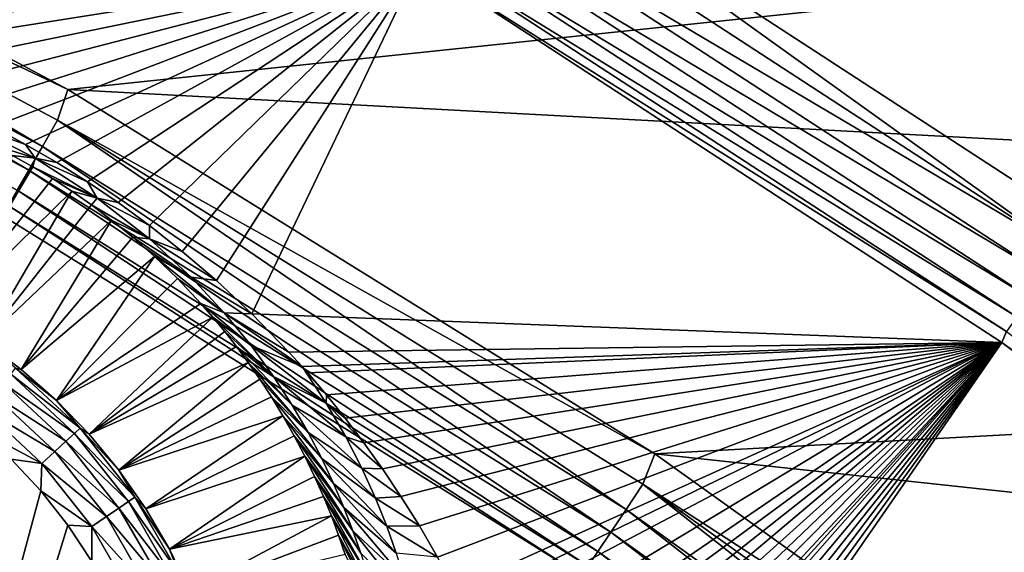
# Model space of a CAD drawing. Header units: millimetres. Extents: x -43.6 to 43.6, y -43.6 to 43.6.
# Tile 632 of 637: x 17.8 to 21.1, y 29.5 to 31.3. Entities that reach past the tile are written whole.
import ezdxf

# ---------------------------------------------------------------- set-up
doc = ezdxf.new("R2010")
doc.units = ezdxf.units.MM
doc.header["$LTSCALE"] = 52.148148
for name, color, linetype in [('150', 7, 'CONTINUOUS'), ('152', 7, 'CONTINUOUS'), ('153', 7, 'CONTINUOUS'), ('156', 7, 'CONTINUOUS'), ('157', 7, 'CONTINUOUS'), ('208', 7, 'CONTINUOUS'), ('214', 7, 'CONTINUOUS'), ('388', 7, 'CONTINUOUS'), ('393', 7, 'CONTINUOUS'), ('412', 7, 'CONTINUOUS')]:
    doc.layers.add(name, color=color, linetype=linetype)

msp = doc.modelspace()

# ---------------------------------------------------------------- linework, layer by layer
at = {"layer": '150', "linetype": 'Continuous'}
for points in [[(16.5513, 31.318, 18.6054), (16.426, 31.3346, 18.4438), (19.1167, 31.5155, 23.9303), (16.5513, 31.318, 18.6054)], [(16.6706, 31.298, 18.7471), (16.5513, 31.318, 18.6054), (19.1167, 31.5155, 23.9303), (16.6706, 31.298, 18.7471)], [(16.7467, 31.2831, 18.8311), (16.6706, 31.298, 18.7471), (19.1167, 31.5155, 23.9303), (16.7467, 31.2831, 18.8311)], [(16.784, 31.2752, 18.8706), (16.7467, 31.2831, 18.8311), (19.1167, 31.5155, 23.9303), (16.784, 31.2752, 18.8706)], [(16.8916, 31.25, 18.9775), (16.784, 31.2752, 18.8706), (19.1167, 31.5155, 23.9303), (16.8916, 31.25, 18.9775)], [(17.0894, 31.1946, 19.1476), (16.8916, 31.25, 18.9775), (19.1167, 31.5155, 23.9303), (17.0894, 31.1946, 19.1476)], [(17.264, 31.1354, 19.2676), (17.0894, 31.1946, 19.1476), (19.1167, 31.5155, 23.9303), (17.264, 31.1354, 19.2676)], [(17.4158, 31.0757, 19.3482), (17.264, 31.1354, 19.2676), (19.1167, 31.5155, 23.9303), (17.4158, 31.0757, 19.3482)], [(17.5482, 31.0169, 19.3993), (17.4158, 31.0757, 19.3482), (19.1167, 31.5155, 23.9303), (17.5482, 31.0169, 19.3993)], [(17.6674, 30.9586, 19.4292), (17.5482, 31.0169, 19.3993), (19.1167, 31.5155, 23.9303), (17.6674, 30.9586, 19.4292)], [(17.7783, 30.8992, 19.4425), (17.6674, 30.9586, 19.4292), (19.1167, 31.5155, 23.9303), (17.7783, 30.8992, 19.4425)], [(17.8849, 30.8373, 19.4415), (17.7783, 30.8992, 19.4425), (19.1167, 31.5155, 23.9303), (17.8849, 30.8373, 19.4415)], [(17.9891, 30.7719, 19.4265), (17.8849, 30.8373, 19.4415), (19.1167, 31.5155, 23.9303), (17.9891, 30.7719, 19.4265)], [(18.093, 30.7016, 19.3968), (17.9891, 30.7719, 19.4265), (19.1167, 31.5155, 23.9303), (18.093, 30.7016, 19.3968)], [(18.1997, 30.6238, 19.35), (18.093, 30.7016, 19.3968), (19.1167, 31.5155, 23.9303), (18.1997, 30.6238, 19.35)], [(18.3109, 30.536, 19.282), (18.1997, 30.6238, 19.35), (19.1167, 31.5155, 23.9303), (18.3109, 30.536, 19.282)], [(18.4267, 30.4368, 19.1884), (18.3109, 30.536, 19.282), (19.1167, 31.5155, 23.9303), (18.4267, 30.4368, 19.1884)], [(18.5476, 30.3235, 19.0628), (18.4267, 30.4368, 19.1884), (19.1167, 31.5155, 23.9303), (18.5476, 30.3235, 19.0628)], [(21.0953, 30.2269, 23.9303), (18.5476, 30.3235, 19.0628), (19.1167, 31.5155, 23.9303), (21.0953, 30.2269, 23.9303)], [(18.6732, 30.1942, 18.8983), (18.5476, 30.3235, 19.0628), (21.0953, 30.2269, 23.9303), (18.6732, 30.1942, 18.8983)], [(18.7177, 30.1451, 18.8306), (18.6732, 30.1942, 18.8983), (21.0953, 30.2269, 23.9303), (18.7177, 30.1451, 18.8306)], [(18.737, 30.1233, 18.7997), (18.7177, 30.1451, 18.8306), (21.0953, 30.2269, 23.9303), (18.737, 30.1233, 18.7997)], [(18.8008, 30.0484, 18.6894), (18.737, 30.1233, 18.7997), (21.0953, 30.2269, 23.9303), (18.8008, 30.0484, 18.6894)], [(18.8645, 29.9694, 18.567), (18.8008, 30.0484, 18.6894), (21.0953, 30.2269, 23.9303), (18.8645, 29.9694, 18.567)], [(18.9279, 29.8861, 18.4314), (18.8645, 29.9694, 18.567), (21.0953, 30.2269, 23.9303), (18.9279, 29.8861, 18.4314)], [(18.991, 29.7979, 18.2811), (18.9279, 29.8861, 18.4314), (21.0953, 30.2269, 23.9303), (18.991, 29.7979, 18.2811)], [(19.0538, 29.7043, 18.1141), (18.991, 29.7979, 18.2811), (21.0953, 30.2269, 23.9303), (19.0538, 29.7043, 18.1141)], [(19.1165, 29.6043, 17.9283), (19.0538, 29.7043, 18.1141), (21.0953, 30.2269, 23.9303), (19.1165, 29.6043, 17.9283)], [(19.1782, 29.4981, 17.7227), (19.1165, 29.6043, 17.9283), (21.0953, 30.2269, 23.9303), (19.1782, 29.4981, 17.7227)], [(19.2373, 29.3883, 17.5014), (19.1782, 29.4981, 17.7227), (21.0953, 30.2269, 23.9303), (19.2373, 29.3883, 17.5014)], [(19.2621, 29.3394, 17.4002), (19.2373, 29.3883, 17.5014), (21.0953, 30.2269, 23.9303), (19.2621, 29.3394, 17.4002)], [(19.2923, 29.2773, 17.2695), (19.2621, 29.3394, 17.4002), (21.0953, 30.2269, 23.9303), (19.2923, 29.2773, 17.2695)], [(19.342, 29.1679, 17.033), (19.2923, 29.2773, 17.2695), (21.0953, 30.2269, 23.9303), (19.342, 29.1679, 17.033)], [(19.3866, 29.061, 16.7948), (19.342, 29.1679, 17.033), (21.0953, 30.2269, 23.9303), (19.3866, 29.061, 16.7948)], [(19.4139, 28.9906, 16.6342), (19.3866, 29.061, 16.7948), (21.0953, 30.2269, 23.9303), (19.4139, 28.9906, 16.6342)], [(19.4393, 28.9208, 16.4719), (19.4139, 28.9906, 16.6342), (21.0953, 30.2269, 23.9303), (19.4393, 28.9208, 16.4719)], [(19.4632, 28.8508, 16.3063), (19.4393, 28.9208, 16.4719), (21.0953, 30.2269, 23.9303), (19.4632, 28.8508, 16.3063)], [(19.4858, 28.7804, 16.1371), (19.4632, 28.8508, 16.3063), (21.0953, 30.2269, 23.9303), (19.4858, 28.7804, 16.1371)], [(19.507, 28.7093, 15.9632), (19.4858, 28.7804, 16.1371), (21.0953, 30.2269, 23.9303), (19.507, 28.7093, 15.9632)], [(19.527, 28.6373, 15.7843), (19.507, 28.7093, 15.9632), (21.0953, 30.2269, 23.9303), (19.527, 28.6373, 15.7843)], [(19.5456, 28.5644, 15.6004), (19.527, 28.6373, 15.7843), (21.0953, 30.2269, 23.9303), (19.5456, 28.5644, 15.6004)], [(19.5539, 28.5301, 15.5127), (19.5456, 28.5644, 15.6004), (21.0953, 30.2269, 23.9303), (19.5539, 28.5301, 15.5127)], [(19.5629, 28.4906, 15.4113), (19.5539, 28.5301, 15.5127), (21.0953, 30.2269, 23.9303), (19.5629, 28.4906, 15.4113)], [(19.5788, 28.4162, 15.2174), (19.5629, 28.4906, 15.4113), (21.0953, 30.2269, 23.9303), (19.5788, 28.4162, 15.2174)], [(19.5933, 28.3411, 15.019), (19.5788, 28.4162, 15.2174), (21.0953, 30.2269, 23.9303), (19.5933, 28.3411, 15.019)], [(19.6064, 28.2652, 14.8153), (19.5933, 28.3411, 15.019), (21.0953, 30.2269, 23.9303), (19.6064, 28.2652, 14.8153)], [(19.618, 28.1884, 14.6063), (19.6064, 28.2652, 14.8153), (21.0953, 30.2269, 23.9303), (19.618, 28.1884, 14.6063)], [(19.6281, 28.1103, 14.3906), (19.618, 28.1884, 14.6063), (21.0953, 30.2269, 23.9303), (19.6281, 28.1103, 14.3906)], [(22.9876, 28.8139, 23.9303), (19.6281, 28.1103, 14.3906), (21.0953, 30.2269, 23.9303), (22.9876, 28.8139, 23.9303)]]:
    msp.add_3dface(points, dxfattribs=at)
at = {"layer": '152', "color": 2, "linetype": 'Continuous'}
for points in [[(17.9228, 31.0862, 26.3), (28.5258, 32.1987, 26.3), (15.8516, 32.1916, 26.3), (17.9228, 31.0862, 26.3)], [(30.4179, 30.4175, 26.3), (28.5258, 32.1987, 26.3), (17.9228, 31.0862, 26.3), (30.4179, 30.4175, 26.3)], [(19.9164, 29.8483, 26.3), (30.4179, 30.4175, 26.3), (17.9228, 31.0862, 26.3), (19.9164, 29.8483, 26.3)], [(32.1989, 28.5255, 26.3), (30.4179, 30.4175, 26.3), (19.9164, 29.8483, 26.3), (32.1989, 28.5255, 26.3)], [(21.8253, 28.4821, 26.3), (32.1989, 28.5255, 26.3), (19.9164, 29.8483, 26.3), (21.8253, 28.4821, 26.3)]]:
    msp.add_3dface(points, dxfattribs=at)
at = {"layer": '153', "color": 2, "linetype": 'Continuous'}
msp.add_3dface([(19.6484, 29.4468, 25.9303), (17.6817, 30.668, 25.9303), (16.0293, 24.215, 2.3697), (19.6484, 29.4468, 25.9303)], dxfattribs=at)
at = {"layer": '156', "color": 1, "linetype": 'Continuous'}
for points in [[(30.4426, 30.4422, 24.3), (19.367, 31.9282, 24.3), (28.5489, 32.2248, 24.3), (30.4426, 30.4422, 24.3)], [(21.3716, 30.6227, 24.3), (19.367, 31.9282, 24.3), (30.4426, 30.4422, 24.3), (21.3716, 30.6227, 24.3)]]:
    msp.add_3dface(points, dxfattribs=at)
at = {"layer": '157', "color": 1, "linetype": 'Continuous'}
for points in [[(17.831, 29.7228, -15), (16.9117, 26.3148, -15), (17.7299, 29.831, -15), (17.831, 29.7228, -15)], [(17.9227, 29.6065, -15), (16.9117, 26.3148, -15), (17.831, 29.7228, -15), (17.9227, 29.6065, -15)], [(18.0042, 29.4829, -15), (16.9117, 26.3148, -15), (17.9227, 29.6065, -15), (18.0042, 29.4829, -15)]]:
    msp.add_3dface(points, dxfattribs=at)
at = {"layer": '208', "linetype": 'Continuous'}
for points in [[(19.367, 31.9282, 24.3), (21.303, 30.5394, 24.2883), (19.3025, 31.8415, 24.2883), (19.367, 31.9282, 24.3)], [(19.367, 31.9282, 24.3), (21.3716, 30.6227, 24.3), (21.303, 30.5394, 24.2883), (19.367, 31.9282, 24.3)], [(21.303, 30.5394, 24.2883), (19.2491, 31.7533, 24.2534), (19.3025, 31.8415, 24.2883), (21.303, 30.5394, 24.2883)], [(21.244, 30.4548, 24.2534), (19.2008, 31.6737, 24.1971), (19.2491, 31.7533, 24.2534), (21.244, 30.4548, 24.2534)], [(21.244, 30.4548, 24.2534), (19.2491, 31.7533, 24.2534), (21.303, 30.5394, 24.2883), (21.244, 30.4548, 24.2534)], [(21.1907, 30.3785, 24.1971), (19.16, 31.6064, 24.122), (19.2008, 31.6737, 24.1971), (21.1907, 30.3785, 24.1971)], [(21.1907, 30.3785, 24.1971), (19.2008, 31.6737, 24.1971), (21.244, 30.4548, 24.2534), (21.1907, 30.3785, 24.1971)], [(21.1457, 30.3139, 24.122), (19.1286, 31.5546, 24.0316), (19.16, 31.6064, 24.122), (21.1457, 30.3139, 24.122)], [(21.1457, 30.3139, 24.122), (19.16, 31.6064, 24.122), (21.1907, 30.3785, 24.1971), (21.1457, 30.3139, 24.122)], [(21.111, 30.2642, 24.0316), (19.1167, 31.5155, 23.9303), (19.1286, 31.5546, 24.0316), (21.111, 30.2642, 24.0316)], [(21.111, 30.2642, 24.0316), (19.1286, 31.5546, 24.0316), (21.1457, 30.3139, 24.122), (21.111, 30.2642, 24.0316)], [(21.0953, 30.2269, 23.9303), (19.1167, 31.5155, 23.9303), (21.111, 30.2642, 24.0316), (21.0953, 30.2269, 23.9303)], [(23.0066, 28.8494, 24.0316), (21.0953, 30.2269, 23.9303), (21.111, 30.2642, 24.0316), (23.0066, 28.8494, 24.0316)], [(22.9876, 28.8139, 23.9303), (21.0953, 30.2269, 23.9303), (23.0066, 28.8494, 24.0316), (22.9876, 28.8139, 23.9303)]]:
    msp.add_3dface(points, dxfattribs=at)
at = {"layer": '214', "color": 2, "linetype": 'Continuous'}
for points in [[(17.9228, 31.0862, 26.3), (15.8516, 32.1916, 26.3), (15.8228, 32.0854, 26.2882), (17.9228, 31.0862, 26.3)], [(17.8358, 30.8926, 26.2532), (15.8228, 32.0854, 26.2882), (15.7772, 31.993, 26.2532), (17.8358, 30.8926, 26.2532)], [(17.8874, 30.9818, 26.2882), (17.9228, 31.0862, 26.3), (15.8228, 32.0854, 26.2882), (17.8874, 30.9818, 26.2882)], [(17.8874, 30.9818, 26.2882), (15.8228, 32.0854, 26.2882), (17.8358, 30.8926, 26.2532), (17.8874, 30.9818, 26.2882)], [(17.7893, 30.812, 26.1968), (15.7772, 31.993, 26.2532), (15.736, 31.9095, 26.1968), (17.7893, 30.812, 26.1968)], [(17.8358, 30.8926, 26.2532), (15.7772, 31.993, 26.2532), (17.7893, 30.812, 26.1968), (17.8358, 30.8926, 26.2532)], [(17.7893, 30.812, 26.1968), (15.736, 31.9095, 26.1968), (17.75, 30.7439, 26.1216), (17.7893, 30.812, 26.1968)], [(19.9164, 29.8483, 26.3), (17.9228, 31.0862, 26.3), (17.8874, 30.9818, 26.2882), (19.9164, 29.8483, 26.3)], [(19.8182, 29.66, 26.2532), (17.8874, 30.9818, 26.2882), (17.8358, 30.8926, 26.2532), (19.8182, 29.66, 26.2532)], [(19.8754, 29.7457, 26.2882), (19.9164, 29.8483, 26.3), (17.8874, 30.9818, 26.2882), (19.8754, 29.7457, 26.2882)], [(19.8754, 29.7457, 26.2882), (17.8874, 30.9818, 26.2882), (19.8182, 29.66, 26.2532), (19.8754, 29.7457, 26.2882)], [(19.7665, 29.5826, 26.1968), (17.8358, 30.8926, 26.2532), (17.7893, 30.812, 26.1968), (19.7665, 29.5826, 26.1968)], [(19.8182, 29.66, 26.2532), (17.8358, 30.8926, 26.2532), (19.7665, 29.5826, 26.1968), (19.8182, 29.66, 26.2532)], [(19.7228, 29.5172, 26.1216), (17.7893, 30.812, 26.1968), (17.75, 30.7439, 26.1216), (19.7228, 29.5172, 26.1216)], [(19.7665, 29.5826, 26.1968), (17.7893, 30.812, 26.1968), (19.7228, 29.5172, 26.1216), (19.7665, 29.5826, 26.1968)], [(19.6892, 29.4669, 26.0312), (17.75, 30.7439, 26.1216), (17.7197, 30.6915, 26.0312), (19.6892, 29.4669, 26.0312)], [(19.7228, 29.5172, 26.1216), (17.75, 30.7439, 26.1216), (19.6892, 29.4669, 26.0312), (19.7228, 29.5172, 26.1216)], [(17.6817, 30.668, 25.9303), (19.6484, 29.4468, 25.9303), (17.7197, 30.6915, 26.0312), (17.6817, 30.668, 25.9303)], [(19.6484, 29.4468, 25.9303), (19.6892, 29.4669, 26.0312), (17.7197, 30.6915, 26.0312), (19.6484, 29.4468, 25.9303)], [(21.8253, 28.4821, 26.3), (19.9164, 29.8483, 26.3), (19.8754, 29.7457, 26.2882), (21.8253, 28.4821, 26.3)], [(21.7155, 28.3003, 26.2532), (19.8754, 29.7457, 26.2882), (19.8182, 29.66, 26.2532), (21.7155, 28.3003, 26.2532)], [(21.7783, 28.382, 26.2882), (21.8253, 28.4821, 26.3), (19.8754, 29.7457, 26.2882), (21.7783, 28.382, 26.2882)], [(21.7783, 28.382, 26.2882), (19.8754, 29.7457, 26.2882), (21.7155, 28.3003, 26.2532), (21.7783, 28.382, 26.2882)], [(21.6589, 28.2264, 26.1968), (19.8182, 29.66, 26.2532), (19.7665, 29.5826, 26.1968), (21.6589, 28.2264, 26.1968)], [(21.7155, 28.3003, 26.2532), (19.8182, 29.66, 26.2532), (21.6589, 28.2264, 26.1968), (21.7155, 28.3003, 26.2532)], [(21.611, 28.164, 26.1216), (19.7665, 29.5826, 26.1968), (19.7228, 29.5172, 26.1216), (21.611, 28.164, 26.1216)], [(21.6589, 28.2264, 26.1968), (19.7665, 29.5826, 26.1968), (21.611, 28.164, 26.1216), (21.6589, 28.2264, 26.1968)], [(21.5742, 28.116, 26.0312), (19.7228, 29.5172, 26.1216), (19.6892, 29.4669, 26.0312), (21.5742, 28.116, 26.0312)], [(21.611, 28.164, 26.1216), (19.7228, 29.5172, 26.1216), (21.5742, 28.116, 26.0312), (21.611, 28.164, 26.1216)]]:
    msp.add_3dface(points, dxfattribs=at)
at = {"layer": '388', "linetype": 'Continuous'}
for points in [[(17.8035, 30.8234, 19.0668), (17.5021, 30.3158, -14.7544), (17.7349, 30.8618, 19.0614), (17.8035, 30.8234, 19.0668)], [(17.8702, 30.7832, 19.059), (17.5021, 30.3158, -14.7544), (17.8035, 30.8234, 19.0668), (17.8702, 30.7832, 19.059)], [(17.9359, 30.7405, 19.0379), (17.5021, 30.3158, -14.7544), (17.8702, 30.7832, 19.059), (17.9359, 30.7405, 19.0379)], [(17.6367, 30.2308, -14.7544), (17.5021, 30.3158, -14.7544), (17.9359, 30.7405, 19.0379), (17.6367, 30.2308, -14.7544)], [(18.0023, 30.6941, 19.0022), (17.6367, 30.2308, -14.7544), (17.9359, 30.7405, 19.0379), (18.0023, 30.6941, 19.0022)], [(18.071, 30.6424, 18.9486), (17.6367, 30.2308, -14.7544), (18.0023, 30.6941, 19.0022), (18.071, 30.6424, 18.9486)], [(17.7642, 30.1353, -14.7544), (17.6367, 30.2308, -14.7544), (18.071, 30.6424, 18.9486), (17.7642, 30.1353, -14.7544)], [(18.1426, 30.5842, 18.8735), (17.7642, 30.1353, -14.7544), (18.071, 30.6424, 18.9486), (18.1426, 30.5842, 18.8735)], [(18.217, 30.5184, 18.7723), (17.7642, 30.1353, -14.7544), (18.1426, 30.5842, 18.8735), (18.217, 30.5184, 18.7723)], [(17.8837, 30.0301, -14.7544), (17.7642, 30.1353, -14.7544), (18.217, 30.5184, 18.7723), (17.8837, 30.0301, -14.7544)], [(18.2945, 30.4437, 18.6387), (17.8837, 30.0301, -14.7544), (18.217, 30.5184, 18.7723), (18.2945, 30.4437, 18.6387)], [(18.3744, 30.3589, 18.4663), (17.8837, 30.0301, -14.7544), (18.2945, 30.4437, 18.6387), (18.3744, 30.3589, 18.4663)], [(18.4147, 30.3128, 18.3643), (17.8837, 30.0301, -14.7544), (18.3744, 30.3589, 18.4663), (18.4147, 30.3128, 18.3643)], [(17.9944, 29.9157, -14.7544), (17.8837, 30.0301, -14.7544), (18.4147, 30.3128, 18.3643), (17.9944, 29.9157, -14.7544)], [(18.455, 30.2642, 18.2511), (17.9944, 29.9157, -14.7544), (18.4147, 30.3128, 18.3643), (18.455, 30.2642, 18.2511)], [(18.495, 30.2132, 18.1258), (17.9944, 29.9157, -14.7544), (18.455, 30.2642, 18.2511), (18.495, 30.2132, 18.1258)], [(18.5348, 30.1593, 17.9876), (17.9944, 29.9157, -14.7544), (18.495, 30.2132, 18.1258), (18.5348, 30.1593, 17.9876)], [(18.0957, 29.7928, -14.7544), (17.9944, 29.9157, -14.7544), (18.5348, 30.1593, 17.9876), (18.0957, 29.7928, -14.7544)], [(18.5744, 30.1025, 17.8348), (18.0957, 29.7928, -14.7544), (18.5348, 30.1593, 17.9876), (18.5744, 30.1025, 17.8348)], [(18.6139, 30.0419, 17.6649), (18.0957, 29.7928, -14.7544), (18.5744, 30.1025, 17.8348), (18.6139, 30.0419, 17.6649)], [(18.653, 29.9778, 17.477), (18.0957, 29.7928, -14.7544), (18.6139, 30.0419, 17.6649), (18.653, 29.9778, 17.477)], [(18.1869, 29.6623, -14.7544), (18.0957, 29.7928, -14.7544), (18.653, 29.9778, 17.477), (18.1869, 29.6623, -14.7544)], [(18.6911, 29.9103, 17.2716), (18.1869, 29.6623, -14.7544), (18.653, 29.9778, 17.477), (18.6911, 29.9103, 17.2716)], [(18.7273, 29.841, 17.0523), (18.1869, 29.6623, -14.7544), (18.6911, 29.9103, 17.2716), (18.7273, 29.841, 17.0523)], [(18.2675, 29.525, -14.7544), (18.1869, 29.6623, -14.7544), (18.7273, 29.841, 17.0523), (18.2675, 29.525, -14.7544)], [(18.7605, 29.772, 16.8258), (18.2675, 29.525, -14.7544), (18.7273, 29.841, 17.0523), (18.7605, 29.772, 16.8258)], [(18.7906, 29.704, 16.5952), (18.2675, 29.525, -14.7544), (18.7605, 29.772, 16.8258), (18.7906, 29.704, 16.5952)], [(18.8175, 29.6377, 16.363), (18.2675, 29.525, -14.7544), (18.7906, 29.704, 16.5952), (18.8175, 29.6377, 16.363)], [(18.337, 29.3817, -14.7544), (18.2675, 29.525, -14.7544), (18.8175, 29.6377, 16.363), (18.337, 29.3817, -14.7544)], [(18.8418, 29.5723, 16.1276), (18.337, 29.3817, -14.7544), (18.8175, 29.6377, 16.363), (18.8418, 29.5723, 16.1276)], [(18.8639, 29.507, 15.8861), (18.337, 29.3817, -14.7544), (18.8418, 29.5723, 16.1276), (18.8639, 29.507, 15.8861)]]:
    msp.add_3dface(points, dxfattribs=at)
at = {"layer": '393', "linetype": 'Continuous'}
for points in [[(17.6367, 30.2308, -14.7544), (17.7642, 30.1353, -14.7544), (17.7446, 30.1391, -14.818), (17.6367, 30.2308, -14.7544)], [(17.9637, 29.9355, -14.818), (17.7287, 30.1192, -14.8773), (17.7446, 30.1391, -14.818), (17.9637, 29.9355, -14.818)], [(17.7642, 30.1353, -14.7544), (17.8837, 30.0301, -14.7544), (17.7446, 30.1391, -14.818), (17.7642, 30.1353, -14.7544)], [(17.8837, 30.0301, -14.7544), (17.9637, 29.9355, -14.818), (17.7446, 30.1391, -14.818), (17.8837, 30.0301, -14.7544)], [(17.945, 29.9182, -14.8773), (17.7038, 30.0881, -14.9282), (17.7287, 30.1192, -14.8773), (17.945, 29.9182, -14.8773)], [(17.945, 29.9182, -14.8773), (17.7287, 30.1192, -14.8773), (17.9637, 29.9355, -14.818), (17.945, 29.9182, -14.8773)], [(17.9158, 29.8911, -14.9282), (17.6717, 30.0478, -14.9672), (17.7038, 30.0881, -14.9282), (17.9158, 29.8911, -14.9282)], [(17.9158, 29.8911, -14.9282), (17.7038, 30.0881, -14.9282), (17.945, 29.9182, -14.8773), (17.9158, 29.8911, -14.9282)], [(17.878, 29.8561, -14.9672), (17.6344, 30.0011, -14.9917), (17.6717, 30.0478, -14.9672), (17.878, 29.8561, -14.9672)], [(17.878, 29.8561, -14.9672), (17.6717, 30.0478, -14.9672), (17.9158, 29.8911, -14.9282), (17.878, 29.8561, -14.9672)], [(17.8341, 29.8155, -14.9917), (17.62, 29.9303, -15), (17.6344, 30.0011, -14.9917), (17.8341, 29.8155, -14.9917)], [(17.8341, 29.8155, -14.9917), (17.6344, 30.0011, -14.9917), (17.878, 29.8561, -14.9672), (17.8341, 29.8155, -14.9917)], [(17.8837, 30.0301, -14.7544), (17.9944, 29.9157, -14.7544), (17.9637, 29.9355, -14.818), (17.8837, 30.0301, -14.7544)], [(18.1499, 29.7014, -14.818), (17.945, 29.9182, -14.8773), (17.9637, 29.9355, -14.818), (18.1499, 29.7014, -14.818)], [(17.9944, 29.9157, -14.7544), (18.0957, 29.7928, -14.7544), (17.9637, 29.9355, -14.818), (17.9944, 29.9157, -14.7544)], [(18.0957, 29.7928, -14.7544), (18.1499, 29.7014, -14.818), (17.9637, 29.9355, -14.818), (18.0957, 29.7928, -14.7544)], [(17.7299, 29.831, -15), (17.62, 29.9303, -15), (17.8341, 29.8155, -14.9917), (17.7299, 29.831, -15)], [(18.1289, 29.687, -14.8773), (17.9158, 29.8911, -14.9282), (17.945, 29.9182, -14.8773), (18.1289, 29.687, -14.8773)], [(18.1289, 29.687, -14.8773), (17.945, 29.9182, -14.8773), (18.1499, 29.7014, -14.818), (18.1289, 29.687, -14.8773)], [(18.0959, 29.6647, -14.9282), (17.878, 29.8561, -14.9672), (17.9158, 29.8911, -14.9282), (18.0959, 29.6647, -14.9282)], [(18.0959, 29.6647, -14.9282), (17.9158, 29.8911, -14.9282), (18.1289, 29.687, -14.8773), (18.0959, 29.6647, -14.9282)], [(18.0533, 29.6357, -14.9672), (17.8341, 29.8155, -14.9917), (17.878, 29.8561, -14.9672), (18.0533, 29.6357, -14.9672)], [(18.0533, 29.6357, -14.9672), (17.878, 29.8561, -14.9672), (18.0959, 29.6647, -14.9282), (18.0533, 29.6357, -14.9672)], [(17.831, 29.7228, -15), (17.7299, 29.831, -15), (17.8341, 29.8155, -14.9917), (17.831, 29.7228, -15)], [(18.0039, 29.6021, -14.9917), (17.831, 29.7228, -15), (17.8341, 29.8155, -14.9917), (18.0039, 29.6021, -14.9917)], [(18.0039, 29.6021, -14.9917), (17.8341, 29.8155, -14.9917), (18.0533, 29.6357, -14.9672), (18.0039, 29.6021, -14.9917)], [(18.0957, 29.7928, -14.7544), (18.1869, 29.6623, -14.7544), (18.1499, 29.7014, -14.818), (18.0957, 29.7928, -14.7544)], [(17.9227, 29.6065, -15), (17.831, 29.7228, -15), (18.0039, 29.6021, -14.9917), (17.9227, 29.6065, -15)], [(18.299, 29.442, -14.818), (18.1289, 29.687, -14.8773), (18.1499, 29.7014, -14.818), (18.299, 29.442, -14.818)], [(18.1869, 29.6623, -14.7544), (18.2675, 29.525, -14.7544), (18.1499, 29.7014, -14.818), (18.1869, 29.6623, -14.7544)], [(18.2675, 29.525, -14.7544), (18.299, 29.442, -14.818), (18.1499, 29.7014, -14.818), (18.2675, 29.525, -14.7544)], [(18.2402, 29.4138, -14.9282), (18.0533, 29.6357, -14.9672), (18.0959, 29.6647, -14.9282), (18.2402, 29.4138, -14.9282)], [(18.2761, 29.431, -14.8773), (18.0959, 29.6647, -14.9282), (18.1289, 29.687, -14.8773), (18.2761, 29.431, -14.8773)], [(18.2402, 29.4138, -14.9282), (18.0959, 29.6647, -14.9282), (18.2761, 29.431, -14.8773), (18.2402, 29.4138, -14.9282)], [(18.2761, 29.431, -14.8773), (18.1289, 29.687, -14.8773), (18.299, 29.442, -14.818), (18.2761, 29.431, -14.8773)], [(18.1937, 29.3916, -14.9672), (18.0039, 29.6021, -14.9917), (18.0533, 29.6357, -14.9672), (18.1937, 29.3916, -14.9672)], [(18.1937, 29.3916, -14.9672), (18.0533, 29.6357, -14.9672), (18.2402, 29.4138, -14.9282), (18.1937, 29.3916, -14.9672)], [(18.0042, 29.4829, -15), (17.9227, 29.6065, -15), (18.0039, 29.6021, -14.9917), (18.0042, 29.4829, -15)], [(18.1398, 29.3657, -14.9917), (18.0042, 29.4829, -15), (18.0039, 29.6021, -14.9917), (18.1398, 29.3657, -14.9917)], [(18.1398, 29.3657, -14.9917), (18.0039, 29.6021, -14.9917), (18.1937, 29.3916, -14.9672), (18.1398, 29.3657, -14.9917)], [(18.2675, 29.525, -14.7544), (18.337, 29.3817, -14.7544), (18.299, 29.442, -14.818), (18.2675, 29.525, -14.7544)]]:
    msp.add_3dface(points, dxfattribs=at)
at = {"layer": '412', "linetype": 'Continuous'}
for points in [[(17.6674, 30.9586, 19.4292), (17.7783, 30.8992, 19.4425), (17.5894, 30.967, 19.296), (17.6674, 30.9586, 19.4292)], [(17.5894, 30.967, 19.296), (17.7783, 30.8992, 19.4425), (17.8118, 30.8523, 19.3401), (17.5894, 30.967, 19.296)], [(17.6627, 30.899, 19.0417), (17.5894, 30.967, 19.296), (17.8118, 30.8523, 19.3401), (17.6627, 30.899, 19.0417)], [(17.7349, 30.8618, 19.0614), (17.6627, 30.899, 19.0417), (17.8118, 30.8523, 19.3401), (17.7349, 30.8618, 19.0614)], [(17.7783, 30.8992, 19.4425), (17.8849, 30.8373, 19.4415), (17.8118, 30.8523, 19.3401), (17.7783, 30.8992, 19.4425)], [(17.8035, 30.8234, 19.0668), (17.7349, 30.8618, 19.0614), (17.8118, 30.8523, 19.3401), (17.8035, 30.8234, 19.0668)], [(17.8035, 30.8234, 19.0668), (17.8118, 30.8523, 19.3401), (18.0223, 30.7171, 19.296), (17.8035, 30.8234, 19.0668)], [(17.8849, 30.8373, 19.4415), (17.9891, 30.7719, 19.4265), (17.8118, 30.8523, 19.3401), (17.8849, 30.8373, 19.4415)], [(17.8118, 30.8523, 19.3401), (17.9891, 30.7719, 19.4265), (18.0223, 30.7171, 19.296), (17.8118, 30.8523, 19.3401)], [(17.8702, 30.7832, 19.059), (17.8035, 30.8234, 19.0668), (18.0223, 30.7171, 19.296), (17.8702, 30.7832, 19.059)], [(17.9359, 30.7405, 19.0379), (17.8702, 30.7832, 19.059), (18.0223, 30.7171, 19.296), (17.9359, 30.7405, 19.0379)], [(17.9891, 30.7719, 19.4265), (18.093, 30.7016, 19.3968), (18.0223, 30.7171, 19.296), (17.9891, 30.7719, 19.4265)], [(18.0023, 30.6941, 19.0022), (17.9359, 30.7405, 19.0379), (18.0223, 30.7171, 19.296), (18.0023, 30.6941, 19.0022)], [(18.0023, 30.6941, 19.0022), (18.0223, 30.7171, 19.296), (18.1994, 30.5788, 19.1785), (18.0023, 30.6941, 19.0022)], [(18.093, 30.7016, 19.3968), (18.1997, 30.6238, 19.35), (18.0223, 30.7171, 19.296), (18.093, 30.7016, 19.3968)], [(18.0223, 30.7171, 19.296), (18.1997, 30.6238, 19.35), (18.1994, 30.5788, 19.1785), (18.0223, 30.7171, 19.296)], [(18.071, 30.6424, 18.9486), (18.0023, 30.6941, 19.0022), (18.1994, 30.5788, 19.1785), (18.071, 30.6424, 18.9486)], [(18.1426, 30.5842, 18.8735), (18.071, 30.6424, 18.9486), (18.1994, 30.5788, 19.1785), (18.1426, 30.5842, 18.8735)], [(18.1997, 30.6238, 19.35), (18.3109, 30.536, 19.282), (18.1994, 30.5788, 19.1785), (18.1997, 30.6238, 19.35)], [(18.217, 30.5184, 18.7723), (18.1426, 30.5842, 18.8735), (18.3407, 30.4482, 19.0145), (18.217, 30.5184, 18.7723)], [(18.1426, 30.5842, 18.8735), (18.1994, 30.5788, 19.1785), (18.3407, 30.4482, 19.0145), (18.1426, 30.5842, 18.8735)], [(18.3109, 30.536, 19.282), (18.4267, 30.4368, 19.1884), (18.1994, 30.5788, 19.1785), (18.3109, 30.536, 19.282)], [(18.1994, 30.5788, 19.1785), (18.4267, 30.4368, 19.1884), (18.3407, 30.4482, 19.0145), (18.1994, 30.5788, 19.1785)], [(18.2945, 30.4437, 18.6387), (18.217, 30.5184, 18.7723), (18.4533, 30.3275, 18.8237), (18.2945, 30.4437, 18.6387)], [(18.217, 30.5184, 18.7723), (18.3407, 30.4482, 19.0145), (18.4533, 30.3275, 18.8237), (18.217, 30.5184, 18.7723)], [(18.3744, 30.3589, 18.4663), (18.2945, 30.4437, 18.6387), (18.4533, 30.3275, 18.8237), (18.3744, 30.3589, 18.4663)], [(18.4267, 30.4368, 19.1884), (18.5476, 30.3235, 19.0628), (18.3407, 30.4482, 19.0145), (18.4267, 30.4368, 19.1884)], [(18.3407, 30.4482, 19.0145), (18.5476, 30.3235, 19.0628), (18.4533, 30.3275, 18.8237), (18.3407, 30.4482, 19.0145)], [(18.4147, 30.3128, 18.3643), (18.3744, 30.3589, 18.4663), (18.5447, 30.2159, 18.617), (18.4147, 30.3128, 18.3643)], [(18.3744, 30.3589, 18.4663), (18.4533, 30.3275, 18.8237), (18.5447, 30.2159, 18.617), (18.3744, 30.3589, 18.4663)], [(18.455, 30.2642, 18.2511), (18.4147, 30.3128, 18.3643), (18.6203, 30.1117, 18.4003), (18.455, 30.2642, 18.2511)], [(18.4147, 30.3128, 18.3643), (18.5447, 30.2159, 18.617), (18.6203, 30.1117, 18.4003), (18.4147, 30.3128, 18.3643)], [(18.5476, 30.3235, 19.0628), (18.6732, 30.1942, 18.8983), (18.4533, 30.3275, 18.8237), (18.5476, 30.3235, 19.0628)], [(18.6732, 30.1942, 18.8983), (18.7177, 30.1451, 18.8306), (18.4533, 30.3275, 18.8237), (18.6732, 30.1942, 18.8983)], [(18.4533, 30.3275, 18.8237), (18.7177, 30.1451, 18.8306), (18.5447, 30.2159, 18.617), (18.4533, 30.3275, 18.8237)], [(18.495, 30.2132, 18.1258), (18.455, 30.2642, 18.2511), (18.6203, 30.1117, 18.4003), (18.495, 30.2132, 18.1258)], [(18.5348, 30.1593, 17.9876), (18.495, 30.2132, 18.1258), (18.684, 30.0138, 18.1769), (18.5348, 30.1593, 17.9876)], [(18.495, 30.2132, 18.1258), (18.6203, 30.1117, 18.4003), (18.684, 30.0138, 18.1769), (18.495, 30.2132, 18.1258)], [(18.5447, 30.2159, 18.617), (18.7177, 30.1451, 18.8306), (18.8001, 30.0209, 18.5991), (18.5447, 30.2159, 18.617)], [(18.6203, 30.1117, 18.4003), (18.5447, 30.2159, 18.617), (18.8001, 30.0209, 18.5991), (18.6203, 30.1117, 18.4003)], [(18.5744, 30.1025, 17.8348), (18.5348, 30.1593, 17.9876), (18.7382, 29.921, 17.9486), (18.5744, 30.1025, 17.8348)], [(18.5348, 30.1593, 17.9876), (18.684, 30.0138, 18.1769), (18.7382, 29.921, 17.9486), (18.5348, 30.1593, 17.9876)], [(18.7177, 30.1451, 18.8306), (18.737, 30.1233, 18.7997), (18.8008, 30.0484, 18.6894), (18.7177, 30.1451, 18.8306)], [(18.7177, 30.1451, 18.8306), (18.8008, 30.0484, 18.6894), (18.8001, 30.0209, 18.5991), (18.7177, 30.1451, 18.8306)], [(18.6139, 30.0419, 17.6649), (18.5744, 30.1025, 17.8348), (18.7382, 29.921, 17.9486), (18.6139, 30.0419, 17.6649)], [(18.684, 30.0138, 18.1769), (18.6203, 30.1117, 18.4003), (18.8666, 29.9065, 18.3635), (18.684, 30.0138, 18.1769)], [(18.8666, 29.9065, 18.3635), (18.6203, 30.1117, 18.4003), (18.8001, 30.0209, 18.5991), (18.8666, 29.9065, 18.3635)], [(18.653, 29.9778, 17.477), (18.6139, 30.0419, 17.6649), (18.7848, 29.8325, 17.7167), (18.653, 29.9778, 17.477)], [(18.6139, 30.0419, 17.6649), (18.7382, 29.921, 17.9486), (18.7848, 29.8325, 17.7167), (18.6139, 30.0419, 17.6649)], [(18.8008, 30.0484, 18.6894), (18.8645, 29.9694, 18.567), (18.8001, 30.0209, 18.5991), (18.8008, 30.0484, 18.6894)], [(18.7382, 29.921, 17.9486), (18.684, 30.0138, 18.1769), (18.9214, 29.7995, 18.1246), (18.7382, 29.921, 17.9486)], [(18.9214, 29.7995, 18.1246), (18.684, 30.0138, 18.1769), (18.8666, 29.9065, 18.3635), (18.9214, 29.7995, 18.1246)], [(18.8645, 29.9694, 18.567), (18.9279, 29.8861, 18.4314), (18.8001, 30.0209, 18.5991), (18.8645, 29.9694, 18.567)], [(18.9279, 29.8861, 18.4314), (18.8666, 29.9065, 18.3635), (18.8001, 30.0209, 18.5991), (18.9279, 29.8861, 18.4314)], [(18.6911, 29.9103, 17.2716), (18.653, 29.9778, 17.477), (18.8252, 29.7478, 17.482), (18.6911, 29.9103, 17.2716)], [(18.653, 29.9778, 17.477), (18.7848, 29.8325, 17.7167), (18.8252, 29.7478, 17.482), (18.653, 29.9778, 17.477)], [(18.7273, 29.841, 17.0523), (18.6911, 29.9103, 17.2716), (18.8602, 29.6662, 17.2451), (18.7273, 29.841, 17.0523)], [(18.6911, 29.9103, 17.2716), (18.8252, 29.7478, 17.482), (18.8602, 29.6662, 17.2451), (18.6911, 29.9103, 17.2716)], [(18.7848, 29.8325, 17.7167), (18.7382, 29.921, 17.9486), (18.9671, 29.6986, 17.8834), (18.7848, 29.8325, 17.7167)], [(18.9671, 29.6986, 17.8834), (18.7382, 29.921, 17.9486), (18.9214, 29.7995, 18.1246), (18.9671, 29.6986, 17.8834)], [(18.9279, 29.8861, 18.4314), (18.991, 29.7979, 18.2811), (18.8666, 29.9065, 18.3635), (18.9279, 29.8861, 18.4314)], [(18.991, 29.7979, 18.2811), (18.9214, 29.7995, 18.1246), (18.8666, 29.9065, 18.3635), (18.991, 29.7979, 18.2811)], [(18.7605, 29.772, 16.8258), (18.7273, 29.841, 17.0523), (18.8906, 29.5875, 17.0064), (18.7605, 29.772, 16.8258)], [(18.7273, 29.841, 17.0523), (18.8602, 29.6662, 17.2451), (18.8906, 29.5875, 17.0064), (18.7273, 29.841, 17.0523)], [(18.8252, 29.7478, 17.482), (18.7848, 29.8325, 17.7167), (19.0054, 29.6028, 17.6405), (18.8252, 29.7478, 17.482)], [(19.0054, 29.6028, 17.6405), (18.7848, 29.8325, 17.7167), (18.9671, 29.6986, 17.8834), (19.0054, 29.6028, 17.6405)], [(18.991, 29.7979, 18.2811), (19.0538, 29.7043, 18.1141), (18.9214, 29.7995, 18.1246), (18.991, 29.7979, 18.2811)], [(19.0538, 29.7043, 18.1141), (18.9671, 29.6986, 17.8834), (18.9214, 29.7995, 18.1246), (19.0538, 29.7043, 18.1141)], [(18.7906, 29.704, 16.5952), (18.7605, 29.772, 16.8258), (18.9171, 29.5114, 16.7661), (18.7906, 29.704, 16.5952)], [(18.7605, 29.772, 16.8258), (18.8906, 29.5875, 17.0064), (18.9171, 29.5114, 16.7661), (18.7605, 29.772, 16.8258)], [(18.8602, 29.6662, 17.2451), (18.8252, 29.7478, 17.482), (19.0377, 29.5114, 17.3961), (18.8602, 29.6662, 17.2451)], [(19.0377, 29.5114, 17.3961), (18.8252, 29.7478, 17.482), (19.0054, 29.6028, 17.6405), (19.0377, 29.5114, 17.3961)], [(18.8175, 29.6377, 16.363), (18.7906, 29.704, 16.5952), (18.94, 29.4375, 16.5246), (18.8175, 29.6377, 16.363)], [(18.7906, 29.704, 16.5952), (18.9171, 29.5114, 16.7661), (18.94, 29.4375, 16.5246), (18.7906, 29.704, 16.5952)], [(19.0538, 29.7043, 18.1141), (19.1165, 29.6043, 17.9283), (18.9671, 29.6986, 17.8834), (19.0538, 29.7043, 18.1141)], [(19.1165, 29.6043, 17.9283), (19.0054, 29.6028, 17.6405), (18.9671, 29.6986, 17.8834), (19.1165, 29.6043, 17.9283)], [(18.8906, 29.5875, 17.0064), (18.8602, 29.6662, 17.2451), (19.0648, 29.4237, 17.1507), (18.8906, 29.5875, 17.0064)], [(19.0648, 29.4237, 17.1507), (18.8602, 29.6662, 17.2451), (19.0377, 29.5114, 17.3961), (19.0648, 29.4237, 17.1507)], [(18.8418, 29.5723, 16.1276), (18.8175, 29.6377, 16.363), (18.9599, 29.3657, 16.282), (18.8418, 29.5723, 16.1276)], [(18.8175, 29.6377, 16.363), (18.94, 29.4375, 16.5246), (18.9599, 29.3657, 16.282), (18.8175, 29.6377, 16.363)], [(19.1165, 29.6043, 17.9283), (19.1782, 29.4981, 17.7227), (19.0054, 29.6028, 17.6405), (19.1165, 29.6043, 17.9283)], [(19.1782, 29.4981, 17.7227), (19.0377, 29.5114, 17.3961), (19.0054, 29.6028, 17.6405), (19.1782, 29.4981, 17.7227)], [(18.8639, 29.507, 15.8861), (18.8418, 29.5723, 16.1276), (18.9769, 29.2958, 16.0385), (18.8639, 29.507, 15.8861)], [(18.8418, 29.5723, 16.1276), (18.9599, 29.3657, 16.282), (18.9769, 29.2958, 16.0385), (18.8418, 29.5723, 16.1276)], [(18.9171, 29.5114, 16.7661), (18.8906, 29.5875, 17.0064), (19.0875, 29.3393, 16.9043), (18.9171, 29.5114, 16.7661)], [(19.0875, 29.3393, 16.9043), (18.8906, 29.5875, 17.0064), (19.0648, 29.4237, 17.1507), (19.0875, 29.3393, 16.9043)]]:
    msp.add_3dface(points, dxfattribs=at)

doc.saveas('drawing.dxf')
